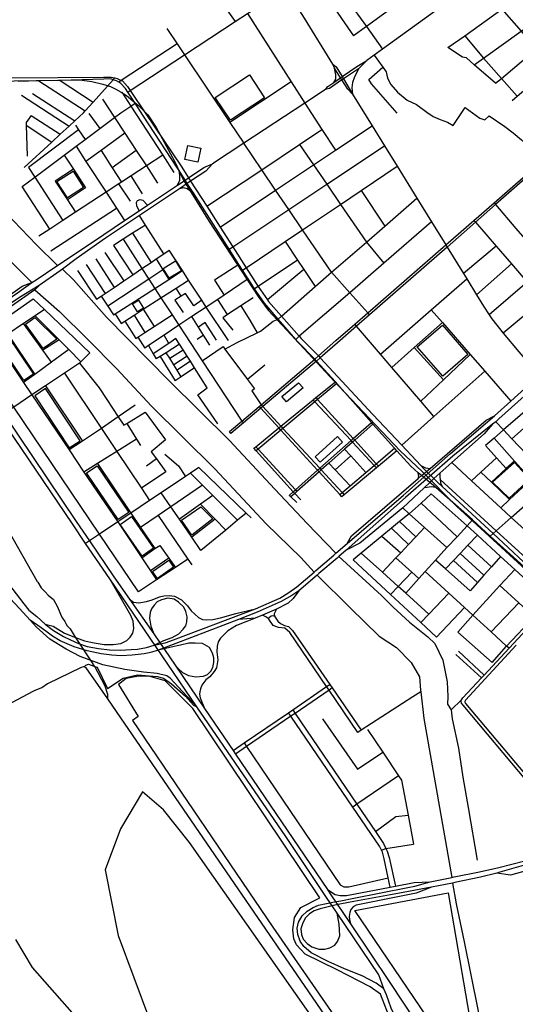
# Model space of a CAD drawing. Header units: millimetres. Extents: x 664923 to 767831, y 3118803 to 3207600.
# Tile 292 of 422: x 725466 to 727071, y 3161646 to 3164833. Entities that reach past the tile are written whole.
import ezdxf

# ---------------------------------------------------------------- set-up
doc = ezdxf.new("R2010")
doc.units = ezdxf.units.MM
for name, color, linetype in [('buildings', 5, 'Continuous'), ('parks', 8, 'Continuous'), ('railways', 4, 'Continuous'), ('roads_2', 2, 'Continuous'), ('roads_3', 3, 'Continuous'), ('water', 7, 'Continuous')]:
    doc.layers.add(name, color=color, linetype=linetype)

msp = doc.modelspace()

# ---------------------------------------------------------------- linework, layer by layer
at = {"layer": 'buildings'}
for points in [[(726010.68, 3164426.24), (726052.38, 3164417.74), (726042.93, 3164371.9), (726001.23, 3164380.4), (726010.68, 3164426.24)], [(726315.19, 3163613.55), (726369.2, 3163657.95), (726383.41, 3163642.04), (726329.95, 3163596.86), (726315.19, 3163613.55)], [(726422.65, 3163418.7), (726495.04, 3163483.75), (726511.22, 3163465.92), (726438.83, 3163400.88), (726422.65, 3163418.7)]]:
    msp.add_lwpolyline(points, close=True, dxfattribs=at)
at = {"layer": 'parks'}
for points in [[(726210.19, 3164654.49), (726259.04, 3164580.83), (726148.27, 3164508.13), (726099.42, 3164581.79), (726210.19, 3164654.49)], [(725586.59, 3164309.62), (725638.96, 3164343.01), (725673.2, 3164289.84), (725620.83, 3164256.45), (725586.59, 3164309.62)], [(725930.22, 3164028.01), (725970.18, 3164052.77), (725990.05, 3164021.02), (725950.08, 3163996.26), (725930.22, 3164028.01)], [(725850.82, 3163925.2), (725867.01, 3163899.47), (725848.07, 3163887.67), (725831.87, 3163913.41), (725850.82, 3163925.2)], [(725515.59, 3163869.1), (725586.59, 3163798.8), (725542.06, 3163769.27), (725485.05, 3163848.33), (725515.59, 3163869.1)], [(726753.46, 3163774.16), (726835.07, 3163844.43), (726917.34, 3163749.88), (726835.72, 3163679.6), (726753.46, 3163774.16)], [(725427.12, 3163810.78), (725511.05, 3163686.18), (725479.32, 3163665.01), (725395.38, 3163789.62), (725427.12, 3163810.78)], [(725661.88, 3163470.6), (725550.15, 3163639.32), (725515.07, 3163616.33), (725626.79, 3163447.6), (725661.88, 3163470.6)], [(725717.36, 3163389.65), (725819.5, 3163238.36), (725784.73, 3163215.11), (725682.6, 3163366.42), (725717.36, 3163389.65)], [(726997.29, 3163336.26), (727067.84, 3163400.18), (727117.57, 3163345.66), (727050.6, 3163284.64), (726997.29, 3163336.26)], [(726052.15, 3163256.54), (726091.6, 3163217.48), (726024.04, 3163164.95), (725990.27, 3163213.67), (726052.15, 3163256.54)], [(725828.68, 3163224.94), (725899.49, 3163122.41), (725862.89, 3163097.39), (725792.07, 3163199.92), (725828.68, 3163224.94)], [(725896.24, 3163047.39), (725948.63, 3163083.74), (725964.24, 3163061.46), (725911.86, 3163025.12), (725896.24, 3163047.39)], [(725931.95, 3162275.54), (725863.68, 3162334.22), (725792.91, 3162214.16), (725742.54, 3162081.14), (725785.28, 3161868.83), (725886.21, 3161597.65), (726219.64, 3161081.67), (726804.19, 3160446.64), (726923.56, 3160877.78), (726016.16, 3162169.67), (725931.95, 3162275.54)], [(726910.47, 3161475.81), (726846.84, 3161527.83), (726785.61, 3161604.62), (726551.42, 3161949.59), (726853.34, 3162007.27), (726940.63, 3161497.78), (726910.47, 3161475.81)]]:
    msp.add_lwpolyline(points, close=True, dxfattribs=at)
msp.add_lwpolyline([(726668.16, 3161592.46), (726634.27, 3161678.97), (726600.3, 3161702.67), (726494.22, 3161757.67), (726390.8, 3161808.87), (726362.51, 3161838.45), (726353.75, 3161858.79), (726350.62, 3161887.57), (726355.65, 3161927.4), (726376.28, 3161959.84), (726438.18, 3161990.53), (726027.11, 3162603.65), (725937.16, 3162693.85), (725884.79, 3162708.72), (725845.33, 3162707.96), (725811.02, 3162700.61), (725786.5, 3162681.71), (725849.57, 3162578.43), (725831.89, 3162564.75), (725831.89, 3162564.75), (726286.03, 3161895.93), (726881.25, 3161035.09)], dxfattribs=at)
at = {"layer": 'railways'}
msp.add_lwpolyline([(725234.96, 3164632.28), (725660.73, 3164638.53), (725700.12, 3164633.69), (725735.81, 3164624.89), (725760.33, 3164616.74), (725777.41, 3164608.78), (725795.01, 3164598.88), (725811.74, 3164588.58), (725833.06, 3164571.11), (725851, 3164556.07), (725881.55, 3164525.35), (725908.44, 3164484.26), (725967.63, 3164375.92), (725997.02, 3164313.87), (726080.1, 3164180.35), (726238.14, 3163937.63), (726271.06, 3163893.71), (726315.97, 3163845.15), (726499.53, 3163646.99), (726697.62, 3163438.29), (726767.92, 3163371.86), (726879.87, 3163259.23), (727117.81, 3163040.7)], dxfattribs=at)
at = {"layer": 'roads_2'}
for points in [[(726480.21, 3164689.86), (726388.15, 3164838.48), (726328.26, 3164934.74), (726279.72, 3165013.55), (726232.46, 3165087.86), (726164.2, 3165195.23), (726125.48, 3165256.14), (726077.91, 3165335.54), (726016.53, 3165433.69), (725917.4, 3165594.53), (725890.21, 3165623.31), (725824.04, 3165680.12)], [(727229.88, 3165164.79), (727100.58, 3165071.18), (726946.98, 3164959.98), (726796.01, 3164850.69), (726640.79, 3164738.34), (726613.3, 3164718.44), (726589.64, 3164701.32)], [(726589.64, 3164701.32), (726562.86, 3164674.76), (726514.38, 3164641.69), (726509.37, 3164638.27), (726469.17, 3164610.85), (726455.95, 3164607.54)], [(726455.95, 3164607.54), (726463.71, 3164617.21), (726483.01, 3164630.55), (726504.77, 3164645.6), (726509.82, 3164649.09), (726557.84, 3164682.28), (726589.64, 3164701.32)], [(726480.21, 3164689.86), (726490.56, 3164680.3), (726509.82, 3164649.09), (726514.38, 3164641.69), (726533.21, 3164611.16), (726543.93, 3164592.44)], [(726543.93, 3164592.44), (726528.17, 3164608.29), (726509.37, 3164638.27), (726504.77, 3164645.6), (726485.54, 3164676.27), (726480.21, 3164689.86)], [(726483.01, 3164630.55), (726489.33, 3164641.09), (726490.18, 3164654.78), (726485.54, 3164676.27)], [(726562.86, 3164674.76), (726549.03, 3164645.2), (726543.94, 3164630.14), (726541.11, 3164613.1), (726543.93, 3164592.44)], [(725441.07, 3164645.09), (725737.89, 3164647.66), (725762.36, 3164647.84), (725774.07, 3164645.04), (725782.32, 3164643.07), (725795.3, 3164636.7), (725798.6, 3164635.08), (725815.43, 3164617.58), (725824.39, 3164604.08), (725874.38, 3164528.71), (725988.66, 3164358.8), (726012.58, 3164321.54), (726019.56, 3164310.69), (726071.67, 3164229.57), (726114.93, 3164162.22), (726156.18, 3164098), (726199.46, 3164030.59), (726232.04, 3163979.87), (726238.64, 3163970.22), (726268.39, 3163926.7), (726271.77, 3163921.76), (726313.62, 3163874.13), (726371.28, 3163808.52), (726377.69, 3163801.22), (726433.07, 3163745), (726439.4, 3163738.6)], [(726756.08, 3163366.28), (726731.97, 3163388.46), (726687.03, 3163438.3), (726679.67, 3163446.46), (726609.39, 3163524.41), (726604.83, 3163529.58), (726493.13, 3163656.1), (726490.52, 3163659.06), (726488.3, 3163661.49), (726427.46, 3163727.96), (726421.24, 3163734.53), (726365.9, 3163792), (726360.01, 3163798.76), (726302.65, 3163864.54), (726258.36, 3163915.34), (726226.92, 3163962.33), (726217.82, 3163975.94), (726206.16, 3163994.23), (726187.91, 3164022.83), (726176.08, 3164041.36), (726144.8, 3164090.36), (726029.47, 3164271.09), (726008.79, 3164303.49), (726001.86, 3164314.35), (725982.28, 3164345.03), (725977.08, 3164353.19), (725865.38, 3164524.88), (725840.36, 3164562.81), (725816.55, 3164598.93), (725809.04, 3164610.32), (725793.86, 3164626.97), (725786.72, 3164631.05), (725779.31, 3164635.28), (725769.07, 3164638.9), (725761.62, 3164641.53), (725738.32, 3164640.79), (725597.35, 3164637), (725528.02, 3164635.13), (725461.73, 3164633.34)], [(726455.95, 3164607.54), (726388.94, 3164563.44), (726191.41, 3164433.43), (726090.76, 3164367.18)], [(726543.93, 3164592.44), (726607.13, 3164490.14), (726647.49, 3164424.82), (726688.22, 3164358.9), (726752.21, 3164255.33), (726799.34, 3164179.06), (726845.5, 3164104.34), (726849.55, 3164097.57), (726903.29, 3164011.64), (726913.8, 3163994.3), (726945.1, 3163942.69), (726967.52, 3163905.74), (726985.71, 3163878.15), (726994.61, 3163864.66), (727030.99, 3163818.7), (727081.78, 3163758.72), (727121.5, 3163711.81), (727139.98, 3163691.8), (727148.62, 3163682.47)], [(726149.87, 3163493.95), (726145.08, 3163500.15), (726185.22, 3163534.21), (726241.15, 3163581.69), (726247.72, 3163587.26), (726421.24, 3163734.53), (726433.07, 3163745), (726489.88, 3163794.5), (726550.97, 3163847.72), (726592.87, 3163884.23), (726845.5, 3164104.34), (726936.73, 3164183.83), (727001.9, 3164240.61), (727156.92, 3164375.67)], [(727161.86, 3164370.92), (727006.64, 3164235.05), (726941.64, 3164178.17), (726849.55, 3164097.57), (726598.53, 3163877.87), (726556.59, 3163841.17), (726495.6, 3163787.79), (726439.4, 3163738.6), (726427.46, 3163727.96), (726253.32, 3163581.17), (726246.73, 3163575.61), (726190.78, 3163528.46), (726149.87, 3163493.95)], [(725583.07, 3164034.38), (725588.51, 3164038), (725738.7, 3164137.97), (725805.77, 3164182.93), (725852.85, 3164214.48), (725880.33, 3164232.89), (725977.4, 3164297.96), (726001.86, 3164314.35), (726012.58, 3164321.54), (726062.29, 3164354.86), (726090.76, 3164367.18)], [(726090.76, 3164367.18), (726068.49, 3164343.48), (726019.56, 3164310.69), (726008.79, 3164303.49), (725983.24, 3164286.36), (725853.83, 3164199.68), (725744.11, 3164126.18), (725648.91, 3164058.88), (725604.51, 3164025.63), (725597.81, 3164020.61)], [(725977.4, 3164297.96), (725984.5, 3164313.99), (725984.97, 3164328.98), (725982.28, 3164345.03)], [(726029.47, 3164271.09), (726008.27, 3164285.5), (725997.48, 3164289.11), (725983.24, 3164286.36)], [(724955.56, 3164255.09), (725022.12, 3164251.61), (725076.13, 3164253.95), (725111.91, 3164256.58), (725153.01, 3164253.47), (725207.37, 3164237.68), (725280.95, 3164205.4), (725307.39, 3164185.82), (725382.55, 3164104.96), (725505.54, 3163982.8)], [(725519.39, 3163991.2), (725583.07, 3164034.38)], [(725597.81, 3164020.61), (725528.95, 3163972.87)], [(725278.13, 3163831.98), (725474.09, 3163971.3), (725505.54, 3163982.8), (725519.39, 3163991.2)], [(725528.95, 3163972.87), (725515.79, 3163959.15), (725294.68, 3163806.27)], [(725357.85, 3163880.68), (725459.07, 3163949.67), (725505.54, 3163982.8)], [(725528.95, 3163972.87), (725466.15, 3163934.52), (725365.92, 3163868.76)], [(726439.4, 3163738.6), (726609.33, 3163555.59), (726702.99, 3163455.74), (726749.57, 3163406.08), (726764.56, 3163390.28), (726773.35, 3163381.02)], [(726526.3, 3163137.62), (726540.32, 3163163.09), (726755.66, 3163348.18), (726766.86, 3163357.56), (726783.27, 3163371.32), (726794.63, 3163380.83), (726976.41, 3163537.31), (727003.12, 3163550.72)], [(726996.81, 3163523.69), (726969.53, 3163492.92), (726865.08, 3163400.28), (726826.5, 3163366.06), (726807.31, 3163347.82), (726794.28, 3163335.41), (726775.59, 3163317.64), (726706.53, 3163253.32), (726567.37, 3163139.33), (726523.58, 3163116.31)], [(726764.56, 3163390.28), (726779.44, 3163383.1), (726794.63, 3163380.83)], [(726773.35, 3163381.02), (726783.27, 3163371.32), (726807.31, 3163347.82), (726821.38, 3163334.05), (726834.26, 3163322.12), (726998.49, 3163169.95), (727147.3, 3163032.08)], [(726755.66, 3163348.18), (726758.39, 3163355.44), (726756.08, 3163366.28)], [(727173.47, 3162995.01), (726989.2, 3163161.75), (726931.94, 3163214.23), (726813.2, 3163319.56), (726806.19, 3163325.77), (726794.28, 3163335.41), (726766.86, 3163357.56), (726756.08, 3163366.28)], [(726826.5, 3163366.06), (726826.11, 3163352.9), (726827.13, 3163344.76), (726828.4, 3163334.67), (726834.26, 3163322.12)], [(727257.66, 3162190), (727250.01, 3162198.77), (727109.86, 3162366.05), (726901.61, 3162614.6), (726896.62, 3162621.33), (726895.69, 3162626.56), (726896.41, 3162632.15), (726900.92, 3162637.98), (726961.35, 3162703), (726969.84, 3162712.12), (727050.55, 3162798.94), (727180.4, 3162938.64), (727195.57, 3162954.96), (727206.55, 3162966.77), (727216.32, 3162977.28), (727218.01, 3162979.09), (727228.07, 3162987.49), (727277.68, 3163028.89), (727321.77, 3163066.99), (727513.87, 3163233.62), (727519.69, 3163237.98), (727566.01, 3163278.03), (727638.24, 3163340.43), (727650.92, 3163349.03)], [(726813.2, 3163319.56), (726798.57, 3163321.52), (726785.08, 3163319.09), (726775.59, 3163317.64)], [(725321.21, 3163193.77), (725343.77, 3163155.76), (725433.65, 3163003.34), (725465.72, 3162960.71), (725479.79, 3162943.04), (725495.36, 3162922.48), (725521.41, 3162901.71), (725548.47, 3162876.97), (725575.35, 3162856.19), (725607.76, 3162837.19), (725630.98, 3162826.2), (725657.02, 3162814.1), (725684.49, 3162804.5), (725721.43, 3162798.01), (725756.85, 3162793.46), (725793.03, 3162792.37), (725827.1, 3162794.79), (725847.39, 3162796.37), (725876.97, 3162801.33)], [(725885.36, 3162784.31), (725869.51, 3162780.6), (725830.4, 3162776.24), (725794.97, 3162774.83), (725764.3, 3162776.67), (725729.75, 3162780.38), (725684.94, 3162789.98), (725642.46, 3162803.57), (725597.03, 3162823.23), (725572.25, 3162838.15), (725550.42, 3162853.9), (725535.74, 3162864.93), (725500.51, 3162890.18), (725466.01, 3162927.88), (725420.62, 3162975.64), (725327.85, 3163110.32), (725291.7, 3163155.59), (725285.31, 3163168.36)], [(725771.53, 3163030.41), (725821.99, 3162957.37), (725900.02, 3162845.08)], [(725548.47, 3162876.97), (725574.26, 3162870.23), (725611.83, 3162848.06), (725641.33, 3162835.39), (725675.75, 3162822.97), (725707.27, 3162816.06), (725739.42, 3162811.12), (725768.5, 3162811.35), (725793.26, 3162814.28), (725813.47, 3162824.29), (725823.91, 3162835.04), (725832.23, 3162847.57), (725835.5, 3162862.28), (725833.35, 3162886.48), (725826.47, 3162905.29), (725758.35, 3163023.96)], [(726039.94, 3162609.55), (725758.35, 3163023.96)], [(725821.99, 3162957.37), (725834.71, 3162947.75), (725851.77, 3162946.23), (725876.9, 3162949.8), (725895.26, 3162955.86), (725918.98, 3162965.05), (725932.69, 3162968.08), (725950.51, 3162969.47), (725967.88, 3162967.63), (725989.95, 3162955.52), (726009.63, 3162936.68), (726020.88, 3162920.18), (726044.82, 3162898.07), (726057.59, 3162892.44), (726071, 3162891.18), (726091.9, 3162892.09), (726115.84, 3162897.04), (726166.3, 3162911.71), (726230.06, 3162926.13)], [(726370.26, 3162984.63), (726351.98, 3162960.27), (726334.98, 3162945.23), (726297.39, 3162925.81), (726251.87, 3162905.54), (726228.89, 3162896.42), (726168.03, 3162872.26), (726139.99, 3162855.15), (726116.62, 3162831.9), (726109.16, 3162819.51), (726105.3, 3162806.14), (726104.89, 3162787.48), (726107.46, 3162760.97), (726103.32, 3162735.85), (726096.36, 3162723.71), (726081.55, 3162706.3), (726068.64, 3162696.61), (726056.39, 3162679.76), (726051.49, 3162667.41), (726049.36, 3162657.66), (726048.74, 3162649.99), (726050.77, 3162638.02), (726064.43, 3162604.25)], [(725959.51, 3162833.61), (725981.27, 3162845.47), (725995.14, 3162860.35), (726003.77, 3162871.86), (726007.28, 3162884.81), (726008.14, 3162900.35), (726004.11, 3162918.19), (725997.12, 3162932.26), (725980.86, 3162947.82), (725966.39, 3162957.58), (725946.17, 3162960.52), (725925.25, 3162955.94), (725911.69, 3162948.77), (725901.22, 3162938.77), (725892.6, 3162926.53), (725888.26, 3162914.28), (725886.15, 3162896.69), (725890.83, 3162869.85), (725900.02, 3162845.08)], [(726039.94, 3162609.55), (725993.26, 3162659.04), (725953.67, 3162702.43), (725942.61, 3162709.73), (725911.38, 3162717.49), (725866.77, 3162721.64), (725806.13, 3162729.66), (725735.26, 3162745.02), (725661.66, 3162772.02), (725616.66, 3162796.22), (725563.95, 3162828.63), (725519.51, 3162867.89), (725500.51, 3162890.18)], [(726228.89, 3162896.42), (726174.4, 3162892.33)], [(725900.02, 3162845.08), (725969.83, 3162743.58), (726064.43, 3162604.25)], [(725901.1, 3162808.49), (725932.99, 3162823.69), (725959.51, 3162833.61)], [(725976.06, 3162806.84), (725965.98, 3162804.63), (725914.53, 3162792.77)], [(725969.83, 3162743.58), (725980.39, 3162732.05), (725993.64, 3162720.74), (726013.15, 3162711.09), (726036.76, 3162706.54), (726061.08, 3162708.67), (726074.46, 3162714.35), (726084.82, 3162725.19), (726091.41, 3162736.84), (726095.17, 3162752.88), (726094.48, 3162768.12), (726089.9, 3162782.78), (726081.14, 3162800.99), (726058.21, 3162813.92), (726033.83, 3162815.13), (726013.65, 3162815.57), (725986.89, 3162809.21), (725976.06, 3162806.84)], [(727073.5, 3162809.38), (726908.98, 3162630.3), (726908.14, 3162628.95), (726907.56, 3162626.67), (726907.41, 3162624.14), (726908.91, 3162620.2), (727118.07, 3162372.85)], [(726990.02, 3161359.45), (726945.99, 3161382.68), (726899.75, 3161409.03), (726839.15, 3161440.02), (726793.14, 3161470.16), (726772.28, 3161484.44), (726738.78, 3161516.63), (726719.49, 3161542.97), (726704.51, 3161566.03), (726688.29, 3161592.41), (726669.15, 3161633.49), (726653.97, 3161676.56), (726644.79, 3161696.34), (726629.04, 3161742.1), (726493.73, 3161941.15), (726457.13, 3161994.98), (726327.91, 3162189.41), (726039.94, 3162609.55)], [(726064.43, 3162604.25), (726157.12, 3162467.73), (726165.03, 3162456.09), (726462.43, 3162018.04), (726471.65, 3162004.46), (726537.12, 3161907.06), (726664.86, 3161717), (726747, 3161592.49), (726764.39, 3161571.39), (726807.42, 3161510.31), (726846.8, 3161465.56), (726889.11, 3161436.04), (726974.91, 3161383.03), (726991.05, 3161373.73)], [(726954.72, 3162075.16), (727016.8, 3162089.42), (727101.87, 3162111.28), (727150.96, 3162127.44), (727178.46, 3162142.88), (727214.22, 3162168.1), (727250.01, 3162198.77), (727258.96, 3162206.73), (727307.23, 3162249.67), (727406.27, 3162347.4), (727520.04, 3162459.68), (727550.6, 3162487.6)], [(727557.54, 3162479.63), (727406.97, 3162332.56), (727377.87, 3162300.95), (727298.62, 3162224.21), (727284.64, 3162212.55), (727266.71, 3162197.6), (727257.66, 3162190), (727220.06, 3162158.93), (727183.98, 3162130.8), (727156.31, 3162116), (727103.96, 3162097.4), (727020.8, 3162073.71), (727010.4, 3162070.99), (726958.17, 3162058.01)], [(726872.64, 3162058.67), (726954.72, 3162075.16)], [(726462.43, 3162018.04), (726487.75, 3162001.9), (726504.09, 3161998.62), (726524.3, 3161998.69), (726666.05, 3162025.83), (726682.7, 3162029.02), (726743.73, 3162040.7), (726795.37, 3162042.96)], [(726722.7, 3162024.51), (726744.93, 3162028.97), (726795.37, 3162042.96)], [(726795.37, 3162042.96), (726864.63, 3162057.04), (726872.64, 3162058.67)], [(726958.17, 3162058.01), (726875.29, 3162040.47)], [(726518.15, 3161761.65), (726464.38, 3161785.38), (726409.84, 3161813.06), (726385.83, 3161833.44), (726373.98, 3161850.79), (726366.17, 3161872.71), (726364.96, 3161892.51), (726369.09, 3161912.22), (726380.83, 3161932.68), (726396.55, 3161948.1), (726416.26, 3161959.73), (726433.99, 3161967.02), (726453.62, 3161972.1), (726479.61, 3161976.9), (726506.23, 3161981.49), (726548.2, 3161989.47), (726722.7, 3162024.51)], [(726725.18, 3162011.65), (726666.15, 3162000.88), (726548.4, 3161979.04), (726508.08, 3161971.11), (726486.18, 3161966.8), (726438.93, 3161955.88), (726419.76, 3161948.75), (726403.92, 3161938.84), (726391.22, 3161926.14), (726382.71, 3161909.62), (726375.88, 3161890.88), (726378.5, 3161872.13), (726384.34, 3161857.33), (726396.52, 3161843.25), (726412.34, 3161832.72), (726434.68, 3161825.18), (726453.78, 3161825.35), (726470.56, 3161828.95), (726486.21, 3161837.42), (726495.43, 3161849.86), (726502.26, 3161867.99), (726501.89, 3161887.19)], [(726799.84, 3162025.26), (726749.33, 3162006.15), (726555.14, 3161967.57), (726545.39, 3161962.15), (726538.66, 3161953.35), (726534.91, 3161943.46), (726533.34, 3161930.68), (726534.2, 3161920.4), (726537.12, 3161907.06)], [(726799.84, 3162025.26), (726725.18, 3162011.65)], [(726875.29, 3162040.47), (726867.8, 3162038.96), (726799.84, 3162025.26)], [(726501.89, 3161887.19), (726500.51, 3161905.55), (726493.73, 3161941.15)], [(726644.79, 3161696.34), (726620.75, 3161714.4), (726575.32, 3161738.27), (726518.15, 3161761.65)]]:
    msp.add_lwpolyline(points, dxfattribs=at)
at = {"layer": 'roads_3'}
for points in [[(727046.36, 3165145.45), (726990.82, 3165104.95), (726950.39, 3165075.47), (726896.34, 3165036.05), (726837.42, 3164993.09), (726742.3, 3164923.73), (726588.47, 3164811.55), (726546.71, 3164781.1)], [(726388.46, 3165091.46), (726435.37, 3165025.8), (726507.27, 3164925.18), (726588.47, 3164811.55), (726640.79, 3164738.34)], [(727006.88, 3164627.53), (726937.74, 3164686.78), (726912.23, 3164709.66), (726899.49, 3164712.12), (726852.37, 3164742.91), (726906.81, 3164781.64), (727027.33, 3164867.4), (727304.68, 3165064.75)], [(726039.03, 3165004.89), (726164.3, 3164827.14)], [(726396.9, 3164998.59), (726467.44, 3164896.19), (726546.71, 3164781.1)], [(726937.74, 3164686.78), (726967.86, 3164708.46), (727089.38, 3164795.91), (727360.67, 3164991.18)], [(726946.98, 3164959.98), (727027.33, 3164867.4), (727089.38, 3164795.91), (727139.08, 3164738.66), (727188.94, 3164681.2), (727249.51, 3164611.42), (727328.46, 3164520.46)], [(725816.55, 3164598.93), (725824.39, 3164604.08), (726000.07, 3164719.36), (726164.3, 3164827.14), (726203.65, 3164852.97), (726328.26, 3164934.74)], [(727060.38, 3164571.5), (727077.09, 3164585.76), (727188.94, 3164681.2), (727436.05, 3164892.1)], [(726203.65, 3164852.97), (726344.84, 3164632.36), (726388.94, 3164563.44)], [(727003.12, 3163550.72), (727056.17, 3163598.82), (727134.87, 3163670.18), (727143.46, 3163678.73), (727148.62, 3163682.47), (727151.31, 3163684.59), (727277.11, 3163788.79), (727343.7, 3163843.9), (727537.39, 3164011.86), (727553.8, 3164026.08), (727723.54, 3164172.96), (727831.32, 3164266.21), (728020.75, 3164430.13), (728026.39, 3164435.02), (728072.48, 3164474.89), (728084.05, 3164484.93), (728130.98, 3164525.92), (728326.45, 3164696.65), (728471.45, 3164823.31), (728482.6, 3164833.05), (728489.38, 3164838.97)], [(728498.78, 3164828.35), (728491.86, 3164822.39), (728456.24, 3164791.61), (728343.55, 3164694.03), (728210.5, 3164578.83), (728120.68, 3164501.06), (728106.43, 3164488.72), (728091.95, 3164476.17), (728080.49, 3164466.2), (728034.24, 3164425.96), (728028.63, 3164421.07), (727588.07, 3164037.71), (727578.54, 3164029.43), (727562.82, 3164015.75), (727545.09, 3164000.32), (727380.88, 3163857.44), (727187.1, 3163688.83), (727183.29, 3163685.51), (727163.57, 3163669.69), (727155.64, 3163664.02), (727140.3, 3163651.38), (727017.51, 3163540.99), (727007.06, 3163532.25)], [(725942.79, 3164804.97), (725975.8, 3164755.64), (726000.07, 3164719.36), (726146.57, 3164500.44), (726191.41, 3164433.43)], [(725975.8, 3164755.64), (725795.3, 3164636.7), (725786.72, 3164631.05)], [(726906.81, 3164781.64), (726967.86, 3164708.46), (727025.77, 3164643.41), (727077.09, 3164585.76)], [(727006.88, 3164627.53), (727025.77, 3164643.41), (727139.08, 3164738.66)], [(726613.3, 3164718.44), (726641.4, 3164680.21), (726652.83, 3164664.95), (726655.13, 3164653.92), (726658.15, 3164641.97), (726667.56, 3164623.68), (726689.17, 3164598.48), (726720.98, 3164573.47), (726750.28, 3164558.56), (726784.4, 3164534.06), (726804.64, 3164520.19), (726827.1, 3164510.45), (726851.19, 3164501.23), (726869.95, 3164490.74), (726908.5, 3164549.44), (726956.29, 3164514.58), (726971.49, 3164509.09), (726985.62, 3164522.08), (727036.4, 3164488.19), (727063.91, 3164467.26), (727091.04, 3164444.11), (727121.55, 3164411.81), (727156.92, 3164375.67), (727161.86, 3164370.92)], [(726688.2, 3164530.94), (726605.21, 3164626.28), (726596.24, 3164639.39), (726641.4, 3164680.21)], [(725480.52, 3164355.13), (725570.19, 3164437.51), (725597.28, 3164462.39), (725626.41, 3164489.15), (725644.49, 3164505.77), (725673.05, 3164531.98), (725678.52, 3164538.1), (725703.97, 3164566.43), (725769.07, 3164638.9), (725774.07, 3164645.04)], [(725528.02, 3164635.13), (725678.52, 3164538.1)], [(725597.35, 3164637), (725703.97, 3164566.43)], [(726344.84, 3164632.36), (726146.57, 3164500.44)], [(725508.13, 3164594), (725644.49, 3164505.77)], [(725797.44, 3164598.61), (725826.5, 3164553.7), (725929.39, 3164394.66), (725965.45, 3164338.93)], [(725472.21, 3164589.66), (725626.41, 3164489.15)], [(725473.91, 3164293.04), (725515.07, 3164323.82), (725610.03, 3164394.83), (725648.77, 3164423.79), (725678.53, 3164446.04), (725725.54, 3164481.2), (725772.92, 3164516.63), (725793.43, 3164531.97), (725826.5, 3164553.7), (725840.36, 3164562.81)], [(725734.49, 3164576.63), (725772.92, 3164516.63), (725806.27, 3164466.09), (725843.58, 3164409.54), (725876.29, 3164359.97), (725912.74, 3164304.72)], [(726388.94, 3164563.44), (726444.74, 3164478.22), (726488.63, 3164411.18)], [(725690.4, 3164530.15), (725725.54, 3164481.2)], [(725503.51, 3164522.92), (725487.59, 3164500.71), (725487.79, 3164492.09), (725490.03, 3164391.6)], [(725503.51, 3164522.92), (725597.28, 3164462.39)], [(725487.79, 3164492.09), (725570.19, 3164437.51)], [(725656.71, 3164477.11), (725494.89, 3164355.14)], [(725646.93, 3164492.06), (725656.71, 3164477.11), (725678.53, 3164446.04)], [(725806.27, 3164466.09), (725729.59, 3164410.13), (725680.87, 3164374.55)], [(726071.67, 3164229.57), (726249.87, 3164347.56), (726372.17, 3164429.57), (726444.74, 3164478.22)], [(726114.93, 3164162.22), (726294.57, 3164281.9), (726417.28, 3164363.66), (726488.63, 3164411.18), (726607.13, 3164490.14)], [(726598.53, 3163877.87), (726592.87, 3163884.23), (726534.49, 3163949.8), (726475.72, 3164015.81), (726382.12, 3164153.29), (726337.08, 3164219.45), (726294.57, 3164281.9), (726249.87, 3164347.56), (726191.41, 3164433.43)], [(725648.77, 3164423.79), (725680.87, 3164374.55), (725745.89, 3164274.77), (725779.63, 3164223.02), (725805.77, 3164182.93)], [(725729.59, 3164410.13), (725765.43, 3164354.38), (725795.7, 3164307.31)], [(725843.58, 3164409.54), (725765.43, 3164354.38)], [(726144.8, 3164090.36), (726156.18, 3164098), (726337.08, 3164219.45), (726460.24, 3164300.92), (726647.49, 3164424.82)], [(726372.17, 3164429.57), (726417.28, 3164363.66), (726460.24, 3164300.92), (726504.87, 3164235.74), (726588.54, 3164113.54), (726644.95, 3164045.42)], [(725929.39, 3164394.66), (725876.29, 3164359.97), (725826.93, 3164327.72), (725795.7, 3164307.31), (725787.23, 3164301.78), (725745.89, 3164274.77), (725647.03, 3164210.19), (725605.7, 3164183.19), (725563.6, 3164155.68), (725528.36, 3164132.66)], [(725610.03, 3164394.83), (725640.11, 3164349.26), (725679.58, 3164289.45), (725620.57, 3164250.79)], [(724962.62, 3164350.59), (725027.87, 3164355.86), (725096.07, 3164366.08), (725154.06, 3164356.66), (725216.26, 3164340.04), (725295.85, 3164308.36), (725341.19, 3164279.26), (725395.8, 3164234.14), (725521.24, 3164104.59), (725588.51, 3164038)], [(725494.89, 3164355.14), (725515.07, 3164323.82), (725605.7, 3164183.19)], [(725640.11, 3164349.26), (725581.2, 3164311.19), (725620.57, 3164250.79), (725647.03, 3164210.19)], [(726187.91, 3164022.83), (726199.46, 3164030.59), (726325.36, 3164115.16), (726382.12, 3164153.29), (726504.87, 3164235.74), (726571.66, 3164280.61), (726688.22, 3164358.9)], [(725863.4, 3164269.36), (725826.93, 3164327.72)], [(725563.6, 3164155.68), (725473.91, 3164293.04)], [(725824.67, 3164245.79), (725787.23, 3164301.78)], [(726571.66, 3164280.61), (726648.31, 3164165.33)], [(725852.85, 3164214.48), (725845.86, 3164230.42), (725844.31, 3164241.81), (725847.65, 3164248.24), (725856.39, 3164251.87), (725864.45, 3164248.83), (725880.33, 3164232.89)], [(726302.65, 3163864.54), (726313.62, 3163874.13), (726422.91, 3163969.66), (726475.72, 3164015.81), (726588.54, 3164113.54), (726648.31, 3164165.33), (726752.21, 3164255.33)], [(725567.61, 3164085.73), (725779.63, 3164223.02)], [(727001.9, 3164240.61), (727006.64, 3164235.05), (727072.53, 3164157.6), (727123.76, 3164098.34), (727172.55, 3164041.89), (727223.4, 3163983.06), (727272.09, 3163926.74), (727343.7, 3163843.9)], [(725758.35, 3163023.96), (725679.71, 3163138.34), (725637.4, 3163201.96), (725400.89, 3163548.99), (725243.99, 3163779.22), (725214.49, 3163822.6), (725156.76, 3163907.22), (725055.4, 3164055.95), (725043.89, 3164072.82), (724974.95, 3164142.26), (724923.05, 3164181.79)], [(724932.03, 3164204.26), (724955.91, 3164187.21), (724974.66, 3164168.9), (725053.34, 3164079.92), (725062.67, 3164066.75), (725169.56, 3163916.01), (725220.05, 3163844.81), (725249.67, 3163803.02), (725258.54, 3163789.84), (725285.3, 3163750.08), (725414.51, 3163558.06), (725649.17, 3163209.34), (725692.1, 3163146.63), (725771.53, 3163030.41)], [(725932.71, 3164075.61), (725873.57, 3164168.61), (725853.83, 3164199.68)], [(726799.34, 3164179.06), (726644.95, 3164045.42), (726534.49, 3163949.8), (726371.28, 3163808.52), (726360.01, 3163798.76)], [(726936.73, 3164183.83), (726941.64, 3164178.17), (727008.85, 3164100.81), (727058.84, 3164042.66), (727109.44, 3163983.81), (727159.52, 3163925.55), (727208.93, 3163868.08), (727277.11, 3163788.79)], [(725873.57, 3164168.61), (725831.83, 3164142.02), (725801.38, 3164122.63), (725770.32, 3164102.83)], [(725801.38, 3164122.63), (725861.73, 3164027.59), (725884.29, 3163993.2), (725903.8, 3163963.44), (725923.66, 3163933.15), (725959.94, 3163877.82), (725981.88, 3163844.4), (726057.09, 3163729.66), (726185.22, 3163534.21), (726190.78, 3163528.46)], [(725831.83, 3164142.02), (725891.78, 3164047.93)], [(726325.36, 3164115.16), (726365.36, 3164055.51), (726385.84, 3164024.95), (726422.91, 3163969.66)], [(725715.2, 3163928.47), (725730.04, 3163938.52), (725743.4, 3163947.56), (725772.22, 3163967.05), (725802.96, 3163987.84), (725832.64, 3164007.92), (725861.73, 3164027.59), (725891.78, 3164047.93), (725907.98, 3164058.88), (725932.71, 3164075.61), (725950.28, 3164087.5)], [(725770.32, 3164102.83), (725832.64, 3164007.92)], [(726141.97, 3163794.66), (726070.25, 3163903.44), (726056.03, 3163925.25), (726013.28, 3163990.83), (725993.55, 3164021.11), (725950.28, 3164087.5)], [(727008.85, 3164100.81), (726903.29, 3164011.64)], [(725523.99, 3163014.05), (725342.29, 3163332.1), (725196.3, 3163592.73), (725163.23, 3163650.86), (725084.98, 3163788.38), (725011.23, 3163918.01), (725055.4, 3164055.95), (725062.67, 3164066.75)], [(725712.79, 3164059.26), (725772.22, 3163967.05)], [(725741.75, 3164079.73), (725802.96, 3163987.84)], [(725907.98, 3164058.88), (725930.17, 3164023.46), (725949.41, 3163992.75)], [(726365.36, 3164055.51), (726238.64, 3163970.22), (726226.92, 3163962.33)], [(725604.51, 3164025.63), (725640.29, 3163990.9), (725747.22, 3163870.81), (725950.26, 3163664.41), (726145.79, 3163471.6), (726291.96, 3163313.97), (726397.28, 3163202.53), (726489.83, 3163106.17)], [(725653.48, 3164021.95), (725715.2, 3163928.47)], [(725681.8, 3164041.08), (725743.4, 3163947.56)], [(725930.17, 3164023.46), (725884.29, 3163993.2), (725751.73, 3163905.79)], [(725770.37, 3163877.69), (725775.27, 3163880.84), (725903.8, 3163963.44), (725949.41, 3163992.75), (725993.55, 3164021.11)], [(726176.08, 3164041.36), (726097.02, 3163990.79), (726127.8, 3163941.88)], [(726385.84, 3164024.95), (726268.39, 3163926.7)], [(727058.84, 3164042.66), (726945.1, 3163942.69)], [(725795.13, 3163850.43), (725806.56, 3163857.78), (725836.4, 3163876.99), (725866.25, 3163896.2), (725923.66, 3163933.15), (725972.47, 3163964.56), (726013.28, 3163990.83)], [(726206.16, 3163994.23), (726127.8, 3163941.88), (726107.31, 3163928.2), (726070.25, 3163903.44), (726023.8, 3163872.4), (725981.88, 3163844.4), (725933.72, 3163812.22), (725883.48, 3163778.67), (725870.93, 3163770.29)], [(726633.88, 3163750.94), (726798.8, 3163894.32), (726913.8, 3163994.3)], [(725515.79, 3163959.15), (725595.16, 3163888.73), (725686.13, 3163799.11), (725781.13, 3163703.08), (725892.23, 3163583.4), (726098.11, 3163379.34), (726264.42, 3163201.09), (726376.62, 3163092.44), (726419.41, 3163045.47)], [(725989.3, 3163938.56), (725972.47, 3163964.56)], [(727109.44, 3163983.81), (726985.71, 3163878.15)], [(725850.77, 3162981.42), (725724.55, 3163168.33), (725446.85, 3163579.59), (725305.93, 3163788.29), (725364.08, 3163828.65), (725510.03, 3163929.94), (725546.56, 3163895.13), (725693.34, 3163755.25)], [(725730.04, 3163938.52), (725751.73, 3163905.79), (725770.37, 3163877.69)], [(726056.03, 3163925.25), (726029.7, 3163907.22), (726003.3, 3163947.59), (725989.3, 3163938.56), (725968.51, 3163925.16), (725995.17, 3163885.32)], [(726139.24, 3163878.91), (726107.31, 3163928.2)], [(726222.15, 3163933.59), (726182.41, 3163907.38), (726139.24, 3163878.91), (726123.35, 3163868.43), (726155.91, 3163828.62)], [(727159.52, 3163925.55), (727030.99, 3163818.7)], [(725546.56, 3163895.13), (725515.88, 3163874.63), (725478.39, 3163849.56), (725427.68, 3163815.66), (725389.91, 3163790.41)], [(725866.25, 3163896.2), (725901.24, 3163840.09)], [(726182.41, 3163907.38), (726211.57, 3163860.81), (726235.37, 3163820.2)], [(726798.8, 3163894.32), (726834.45, 3163853.4), (726924.71, 3163749.76), (726971.86, 3163695.62), (727056.17, 3163598.82)], [(725515.88, 3163874.63), (725593.6, 3163797.24), (725625.1, 3163765.87), (725664.75, 3163726.4)], [(725775.27, 3163880.84), (725795.13, 3163850.43)], [(725836.4, 3163876.99), (725871.19, 3163820.78)], [(725841.87, 3163801.94), (725848.4, 3163806.13), (725871.19, 3163820.78), (725901.24, 3163840.09), (725959.94, 3163877.82)], [(726081.81, 3163779.49), (726061.45, 3163812.12), (726045.32, 3163837.94), (726023.8, 3163872.4)], [(726130.86, 3163766.69), (726170.45, 3163788.45), (726235.37, 3163820.2), (726245.47, 3163825.14), (726287.18, 3163857.17), (726302.65, 3163864.54)], [(725364.08, 3163828.65), (725389.91, 3163790.41), (725478.89, 3163658.7), (725505.8, 3163618.86), (725626.18, 3163440.65), (725674.47, 3163369.18), (725783.5, 3163207.77), (725859.28, 3163095.12), (725861.7, 3163091.54), (725889.98, 3163049.5), (725909.61, 3163020.34)], [(725569.42, 3163725.05), (725541.26, 3163763.55), (725478.39, 3163849.56)], [(725806.56, 3163857.78), (725841.87, 3163801.94)], [(726103.9, 3163795.99), (726066.33, 3163852.81), (726045.32, 3163837.94)], [(726807.16, 3163548.66), (726764.52, 3163598.43), (726670.87, 3163707.75), (726633.88, 3163750.94), (726556.59, 3163841.17), (726550.97, 3163847.72)], [(726834.45, 3163853.4), (726743.71, 3163772.61), (726670.87, 3163707.75)], [(725427.68, 3163815.66), (725514.94, 3163685.12)], [(725593.6, 3163797.24), (725541.26, 3163763.55)], [(725848.4, 3163806.13), (725870.93, 3163770.29)], [(726108.18, 3163525.72), (726043.38, 3163619.37), (726073.54, 3163641.79), (726032.3, 3163706.58), (726018.88, 3163727.64), (726008.29, 3163744.29), (725995.54, 3163764.31), (725983.88, 3163782.62), (725972.19, 3163800.98), (725949.36, 3163785.8), (725898.74, 3163752.2)], [(725949.36, 3163785.8), (725933.72, 3163812.22)], [(726061.45, 3163812.12), (726040.81, 3163797.89)], [(725625.1, 3163765.87), (725569.42, 3163725.05), (725514.94, 3163685.12), (725478.89, 3163658.7)], [(725883.48, 3163778.67), (725898.74, 3163752.2), (725908.3, 3163735.65)], [(725983.88, 3163782.62), (725940.4, 3163755.6), (725920.77, 3163743.39), (725908.3, 3163735.65)], [(725951.91, 3163737.32), (725995.54, 3163764.31)], [(726057.09, 3163729.66), (726124.46, 3163775.24), (726130.86, 3163766.69), (726203.88, 3163669.11), (726226.44, 3163638.98), (726217.57, 3163632.37), (726247.72, 3163587.26)], [(726743.71, 3163772.61), (726837.94, 3163667.8)], [(725693.34, 3163755.25), (725664.75, 3163726.4), (725659.8, 3163721.4), (725611.52, 3163689.25), (725550.01, 3163648.29), (725505.8, 3163618.86), (725446.85, 3163579.59), (725414.51, 3163558.06), (725400.89, 3163548.99)], [(725920.77, 3163743.39), (725969.8, 3163664.5)], [(725989.46, 3163677.74), (725975.97, 3163699.14), (725964.86, 3163716.77), (725951.91, 3163737.32), (725940.4, 3163755.6)], [(726008.29, 3163744.29), (725964.86, 3163716.77)], [(726924.71, 3163749.76), (726837.94, 3163667.8), (726764.52, 3163598.43)], [(725659.8, 3163721.4), (725723.09, 3163641.58), (725748.32, 3163603.67), (725785.4, 3163547.99), (725803.6, 3163520.65), (725813.36, 3163526.72), (725872.47, 3163563.46), (725938.03, 3163473.99), (725891.9, 3163434.22), (725908.74, 3163411.56), (725939.39, 3163370.33), (725860.23, 3163316.92)], [(726032.3, 3163706.58), (725989.46, 3163677.74), (725969.8, 3163664.5)], [(726018.88, 3163727.64), (725975.97, 3163699.14)], [(726259.71, 3163715.54), (726203.88, 3163669.11)], [(725611.52, 3163689.25), (725730.8, 3163510.69), (725780.72, 3163435.92), (725860.23, 3163316.92), (725886.93, 3163276.96)], [(726971.86, 3163695.62), (726807.16, 3163548.66), (726702.99, 3163455.74)], [(725550.01, 3163648.29), (725669.25, 3163469.49)], [(726224.56, 3163445.99), (726230.87, 3163451.14), (726305.18, 3163511.85), (726312.09, 3163517.51), (726416.02, 3163602.43), (726425.27, 3163609.99), (726488.3, 3163661.49)], [(726493.13, 3163656.1), (726430.68, 3163604.05), (726421.59, 3163596.47), (726318.5, 3163510.57), (726311.61, 3163504.82), (726237.94, 3163443.43), (726231.63, 3163438.16)], [(727188.09, 3163639.89), (727180.48, 3163634.01), (727140.42, 3163598.73), (727032.39, 3163505.36), (727002, 3163479.1), (726973.9, 3163454.81)], [(726425.27, 3163609.99), (726430.68, 3163604.05), (726546.08, 3163477.44), (726550.78, 3163472.28), (726620.32, 3163396.01), (726627.45, 3163388.17)], [(725840.08, 3163585.33), (725785.4, 3163547.99), (725730.8, 3163510.69), (725669.25, 3163469.49), (725626.18, 3163440.65)], [(726509.53, 3163288.96), (726502.9, 3163296.2), (726435.45, 3163369.76), (726430.64, 3163375.01), (726311.61, 3163504.82), (726305.18, 3163511.85), (726246.73, 3163575.61), (726241.15, 3163581.69)], [(726247.72, 3163587.26), (726253.32, 3163581.17), (726312.09, 3163517.51), (726318.5, 3163510.57), (726437.79, 3163381.34), (726442.61, 3163376.13), (726510.46, 3163302.62), (726517.15, 3163295.38)], [(726621.33, 3163383.02), (726614.12, 3163390.73), (726543.69, 3163465.99), (726538.92, 3163471.09), (726421.59, 3163596.47), (726416.02, 3163602.43)], [(726861.13, 3163429.13), (727003.12, 3163550.72)], [(727164.23, 3163570.14), (727131.64, 3163541.32), (727096.77, 3163510.48), (727059.18, 3163477.24)], [(725813.36, 3163526.72), (725844.47, 3163475.96), (725856.96, 3163455.58)], [(726339.03, 3163293.69), (726351.86, 3163305.08), (726359.03, 3163311.44), (726430.64, 3163375.01), (726437.79, 3163381.34), (726538.92, 3163471.09), (726546.08, 3163477.44), (726604.83, 3163529.58)], [(726609.39, 3163524.41), (726550.78, 3163472.28), (726543.69, 3163465.99), (726518.03, 3163443.18), (726466.96, 3163397.77), (726442.61, 3163376.13), (726435.45, 3163369.76), (726363.89, 3163306.15), (726356.86, 3163299.89), (726344.33, 3163288.75)], [(727007.06, 3163532.25), (726996.81, 3163523.69), (726868.52, 3163420.36)], [(727007.06, 3163532.25), (727032.39, 3163505.36), (727059.18, 3163477.24), (727155.14, 3163376.57), (727190.39, 3163339.52)], [(725844.47, 3163475.96), (725780.72, 3163435.92), (725718.2, 3163396.64), (725674.47, 3163369.18)], [(727002, 3163479.1), (727068.39, 3163404.78), (727121.55, 3163345.24)], [(726356.86, 3163299.89), (726351.86, 3163305.08), (726231.63, 3163438.16), (726224.56, 3163445.99)], [(726230.87, 3163451.14), (726237.94, 3163443.43), (726359.03, 3163311.44), (726363.89, 3163306.15)], [(726502.9, 3163296.2), (726510.46, 3163302.62), (726535.68, 3163324.06), (726586.64, 3163367.38), (726614.12, 3163390.73), (726620.32, 3163396.01), (726679.67, 3163446.46)], [(726973.9, 3163454.81), (727009.62, 3163415.35), (727041.37, 3163380.26)], [(726989.2, 3163161.75), (726998.49, 3163169.95), (727008.5, 3163178.8), (727057.62, 3163222.2), (727128.79, 3163285.08), (727190.39, 3163339.52), (727223.83, 3163369.06), (727325.18, 3163459.32), (727332.17, 3163464.79)], [(725935.91, 3163426.7), (725980.28, 3163389.31), (726003.42, 3163354.9)], [(726537.83, 3163421.3), (726487.19, 3163376.08)], [(726687.03, 3163438.3), (726627.45, 3163388.17), (726621.33, 3163383.02), (726517.15, 3163295.38), (726509.53, 3163288.96)], [(726586.64, 3163367.38), (726537.83, 3163421.3), (726518.03, 3163443.18)], [(726708.19, 3163294.52), (726861.13, 3163429.13)], [(726868.52, 3163420.36), (726715.22, 3163286.61)], [(727009.62, 3163415.35), (726959.1, 3163368.92), (726928.95, 3163341.21)], [(726215.58, 3163220.95), (726199.37, 3163236.56), (726046.58, 3163383.76), (726019.04, 3163365.34), (726003.42, 3163354.9), (725924.56, 3163302.13), (725886.93, 3163276.96), (725825.87, 3163236.12), (725783.5, 3163207.77), (725724.55, 3163168.33), (725692.1, 3163146.63), (725679.71, 3163138.34)], [(725718.2, 3163396.64), (725825.87, 3163236.12), (725857.21, 3163189.97), (725903.89, 3163121.22)], [(725908.74, 3163411.56), (725876.51, 3163387.91)], [(726466.96, 3163397.77), (726487.19, 3163376.08), (726535.68, 3163324.06)], [(726865.08, 3163400.28), (726928.95, 3163341.21), (727023.48, 3163253.77), (727057.62, 3163222.2), (727089.29, 3163193.22), (727117.53, 3163167.37), (727172.54, 3163117.01), (727201.99, 3163090.05), (727229.36, 3163065.02)], [(727068.39, 3163404.78), (727041.37, 3163380.26), (726993.04, 3163336.39)], [(726171.09, 3163213.06), (726091.48, 3163292.78), (726058.02, 3163326.3), (726019.04, 3163365.34)], [(726959.1, 3163368.92), (726993.04, 3163336.39), (727051.73, 3163280.12)], [(727155.14, 3163376.57), (727121.55, 3163345.24), (727051.73, 3163280.12), (727023.48, 3163253.77)], [(726058.02, 3163326.3), (725956.02, 3163256.18), (725915.07, 3163228.74), (725857.21, 3163189.97)], [(726827.13, 3163344.76), (727008.5, 3163178.8), (727180.11, 3163023), (727186.3, 3163003.26)], [(726199.37, 3163236.56), (726171.09, 3163213.06), (726133.07, 3163181.47), (726052.81, 3163114.77), (726023.11, 3163158.13), (725983.26, 3163216.37), (725956.02, 3163256.18), (725924.56, 3163302.13)], [(726091.48, 3163292.78), (726051.84, 3163264.78), (725983.26, 3163216.37)], [(726363.87, 3163270.55), (726344.33, 3163288.75), (726339.03, 3163293.69)], [(726376.73, 3163279.25), (726356.86, 3163299.89)], [(726483.38, 3163100.61), (726489.83, 3163106.17), (726526.3, 3163137.62), (726708.19, 3163294.52)], [(726715.22, 3163286.61), (726523.58, 3163116.31), (726499.66, 3163095.77), (726493.77, 3163090.71)], [(726798.34, 3163298.68), (726765.41, 3163268.89), (726727.39, 3163234.49), (726695.98, 3163208.77), (726669.6, 3163187.17), (726639.04, 3163162.16), (726571.84, 3163107.14), (726545.27, 3163085.38), (726666.87, 3162972.74), (726764.84, 3162882), (726815.87, 3162834.73), (726905.73, 3162931.25)], [(727042.61, 3162806.15), (727131.91, 3162900.1), (727164.42, 3162935.19), (727172.89, 3162949.19), (727171.4, 3162959.65), (727068.75, 3163054.06), (727023.21, 3163095.94), (726947.93, 3163165.2), (726914.83, 3163195.63), (726798.34, 3163298.68)], [(726051.84, 3163264.78), (726098.56, 3163216.86), (726133.07, 3163181.47)], [(726706.53, 3163253.32), (726727.39, 3163234.49), (726776.73, 3163189.99), (726849.4, 3163124.45)], [(726765.41, 3163268.89), (726881.95, 3163159.84)], [(725915.07, 3163228.74), (726010.64, 3163087.18), (726023.21, 3163068.57)], [(726098.56, 3163216.86), (726023.11, 3163158.13)], [(726776.73, 3163189.99), (726748.24, 3163159.64), (726725.06, 3163134.93), (726699.59, 3163107.8), (726684.12, 3163091.3), (726640.59, 3163044.92)], [(726695.98, 3163208.77), (726748.24, 3163159.64)], [(726931.94, 3163214.23), (726914.83, 3163195.63), (726881.95, 3163159.84), (726849.4, 3163124.45), (726812.66, 3163084.48), (726778.59, 3163047.42), (726758.26, 3163024.59), (726715.75, 3162976.9)], [(726639.04, 3163162.16), (726699.59, 3163107.8)], [(726669.6, 3163187.17), (726725.06, 3163134.93)], [(726947.93, 3163165.2), (726916.86, 3163132.27), (726891.95, 3163105.87), (726870.79, 3163083.44), (726844.7, 3163055.79)], [(725861.7, 3163091.54), (725903.89, 3163121.22), (725920.36, 3163131.9), (725949.09, 3163090.72), (725970.21, 3163060.43)], [(726916.86, 3163132.27), (726993.51, 3163062.69)], [(726424.75, 3163050.07), (726483.38, 3163100.61)], [(726499.66, 3163095.77), (726637.83, 3162970), (726675.68, 3162932.04), (726728.46, 3162883.83), (726787.13, 3162836.31), (726810.38, 3162814.67), (726836.32, 3162760.41), (726850.49, 3162690.54), (726852.56, 3162642.18), (726851.14, 3162618.15), (726862.82, 3162599.24), (726866.39, 3162570.42), (726887.09, 3162475.54), (726900.98, 3162381.28), (726917.96, 3162283.31), (726947.65, 3162113.2)], [(726790.64, 3162909.13), (726715.75, 3162976.9), (726691.81, 3162998.56), (726640.59, 3163044.92), (726571.84, 3163107.14)], [(727023.21, 3163095.94), (726993.51, 3163062.69), (726968.74, 3163034.96), (726948.19, 3163011.94), (726923.99, 3162984.85), (726844.7, 3163055.79), (726812.66, 3163084.48)], [(726968.74, 3163034.96), (726891.95, 3163105.87)], [(726010.64, 3163087.18), (725970.21, 3163060.43), (725909.61, 3163020.34), (725850.77, 3162981.42)], [(725949.09, 3163090.72), (725889.98, 3163049.5)], [(726493.77, 3163090.71), (726435.12, 3163040.33)], [(726684.12, 3163091.3), (726735.41, 3163045.15), (726758.26, 3163024.59)], [(726870.79, 3163083.44), (726948.19, 3163011.94)], [(726230.06, 3162926.13), (726307.88, 3162961.2), (726337.4, 3162978.89), (726363.45, 3162997.23), (726419.41, 3163045.47), (726424.75, 3163050.07)], [(726435.12, 3163040.33), (726429.39, 3163035.42), (726370.26, 3162984.63), (726346.85, 3162969.17), (726312.67, 3162949.86), (726234.74, 3162915.45)], [(726429.39, 3163035.42), (726536.07, 3162930.05), (726630.48, 3162838.17), (726686.13, 3162800.98), (726733.39, 3162752.7), (726760.19, 3162706.36), (726764.16, 3162663.49), (726764.84, 3162657.53), (726774.58, 3162571.54), (726864.63, 3162057.04)], [(726735.41, 3163045.15), (726691.81, 3162998.56), (726666.87, 3162972.74)], [(727050.55, 3162798.94), (727042.61, 3162806.15), (726992.72, 3162851.77), (726933.22, 3162906.13), (726905.73, 3162931.25), (726855.39, 3162977.26), (726778.59, 3163047.42)], [(727068.75, 3163054.06), (727021.01, 3163001.79), (726933.22, 3162906.13)], [(725523.99, 3163014.05), (725524.9, 3163012.46), (725535.91, 3162994.81), (725540.19, 3162989.91), (725549.29, 3162981.2), (725558.79, 3162971.1), (725575.54, 3162956.43), (725582, 3162945.26), (725587.44, 3162935.45), (725594.04, 3162919.91), (725600.66, 3162903.32), (725605.03, 3162896.11), (725612.55, 3162885.79), (725615.87, 3162878.57), (725620.21, 3162871.34), (725624.49, 3162867.24), (725629.84, 3162861.6), (725645.84, 3162835.23)], [(727021.01, 3163001.79), (727082.38, 3162945.51), (727131.91, 3162900.1)], [(726855.39, 3162977.26), (726790.64, 3162909.13), (726764.84, 3162882)], [(727082.38, 3162945.51), (726992.72, 3162851.77)], [(725964.31, 3162826.44), (726230.06, 3162926.13)], [(726234.74, 3162915.45), (726174.4, 3162892.33), (725971.54, 3162814.61)], [(726560.79, 3162526.56), (726467.84, 3162663.31), (726459.96, 3162674.9), (726340.7, 3162850.35), (726324.69, 3162863.48), (726303.88, 3162866.2), (726286.94, 3162872.91), (726272.25, 3162892.49), (726264.89, 3162899.08), (726251.87, 3162905.54)], [(726272.25, 3162892.49), (726274.18, 3162898.63), (726280.22, 3162904.16), (726286.01, 3162904.81), (726291.24, 3162902.56)], [(726297.39, 3162925.81), (726290.45, 3162910.36), (726291.24, 3162902.56), (726301.61, 3162886.49), (726310.41, 3162878.53), (726323.25, 3162872.99), (726336.22, 3162869.02), (726349.61, 3162856.52), (726470.02, 3162681.78), (726477.97, 3162670.25), (726571.88, 3162533.96)], [(726933.22, 3162906.13), (726884.12, 3162850.67), (726995.57, 3162753.02), (727042.61, 3162806.15)], [(725645.84, 3162835.23), (725702.83, 3162748.35)], [(725876.97, 3162801.33), (725901.1, 3162808.49), (725937.04, 3162816.21), (725964.31, 3162826.44)], [(725971.54, 3162814.61), (725914.53, 3162792.77), (725893.89, 3162786.31), (725885.36, 3162784.31)], [(726878.39, 3162778.61), (726961.35, 3162703)], [(726886.85, 3162789.33), (726969.84, 3162712.12)], [(725675.07, 3162738.21), (725680.41, 3162744.43), (725688.54, 3162747.28), (725709.73, 3162739.93), (725716.87, 3162737.46), (725750.31, 3162668.52), (725801.74, 3162702.1), (725847.74, 3162713.01), (725910.85, 3162707.55), (725931.96, 3162702.11), (725957.51, 3162684.21), (726002.83, 3162643.29), (726028.58, 3162614.54), (726039.94, 3162609.55)], [(726814.22, 3160444.39), (726872.83, 3160668.03), (726932.43, 3160844.72), (726946.44, 3160880.51), (726945.19, 3160890.95), (726918.13, 3160932.21), (726466.31, 3161594.25), (725794.2, 3162573.79), (725752.05, 3162635.66), (725751.85, 3162648.72), (725742.51, 3162675.64), (725709.73, 3162739.93), (725702.83, 3162748.35)], [(725752.05, 3162635.66), (725681.61, 3162735.11), (725675.07, 3162738.21), (725673.13, 3162739.13), (725664.81, 3162736.36), (725556.58, 3162684.13), (725538.45, 3162671.24), (725531.15, 3162668.49), (725512.92, 3162661.35), (725490.05, 3162648.9), (725444.32, 3162623.99), (725371.01, 3162586.54), (725220.24, 3162508.94), (725190.1, 3162494.83)], [(726157.12, 3162467.73), (726193.32, 3162492.5), (726336.1, 3162590.17), (726349.98, 3162599.66), (726459.96, 3162674.9), (726470.02, 3162681.78)], [(726477.97, 3162670.25), (726467.84, 3162663.31), (726357.86, 3162588.05), (726344.03, 3162578.58), (726200.94, 3162480.66), (726165.03, 3162456.09)], [(726764.84, 3162657.53), (726738.85, 3162641.89), (726571.88, 3162533.96), (726560.79, 3162526.56)], [(726862.82, 3162599.24), (726896.41, 3162632.15)], [(726666.05, 3162025.83), (726659.47, 3162055.54), (726645.79, 3162117.37), (726640.55, 3162138.87), (726637.69, 3162144.78), (726631.34, 3162157.89), (726544.7, 3162285.02), (726344.03, 3162578.58), (726336.1, 3162590.17)], [(726349.98, 3162599.66), (726357.86, 3162588.05), (726557.77, 3162293.95), (726617.78, 3162205.45), (726644.08, 3162166.67), (726651.78, 3162151.04), (726656.15, 3162142.18), (726661.95, 3162121.56), (726682.7, 3162029.02)], [(726446.36, 3162570.77), (726559.54, 3162407.52), (726641.48, 3162462.47)], [(726591.72, 3162536.09), (726641.48, 3162462.47), (726693, 3162386.23), (726702.4, 3162372.3), (726723.71, 3162258.17), (726741.08, 3162165.13)], [(726193.32, 3162492.5), (726200.94, 3162480.66), (726503.73, 3162032.96), (726515.17, 3162026.44), (726531.37, 3162027), (726659.47, 3162055.54)], [(726693, 3162386.23), (726557.77, 3162293.95), (726544.7, 3162285.02)], [(727368.91, 3162277.06), (727351.67, 3162244.17), (727324.97, 3162212.23), (727218.75, 3162126.74), (727186.43, 3162104.39), (727167.37, 3162096.2), (727054.84, 3162064.9), (727010.4, 3162070.99)], [(726617.78, 3162205.45), (726684.08, 3162254.49), (726723.71, 3162258.17)], [(726637.69, 3162144.78), (726651.78, 3162151.04), (726741.08, 3162165.13)], [(726867.8, 3162038.96), (726879.61, 3161971.46), (726905.54, 3161848.57), (726949.04, 3161629.17), (726991.02, 3161402.39), (726991.05, 3161373.73)]]:
    msp.add_lwpolyline(points, dxfattribs=at)
at = {"layer": 'water'}
msp.add_lwpolyline([(725452.23, 3161856.27), (725506.45, 3161765.1), (725675.39, 3161574.37)], dxfattribs=at)

doc.saveas('drawing.dxf')
